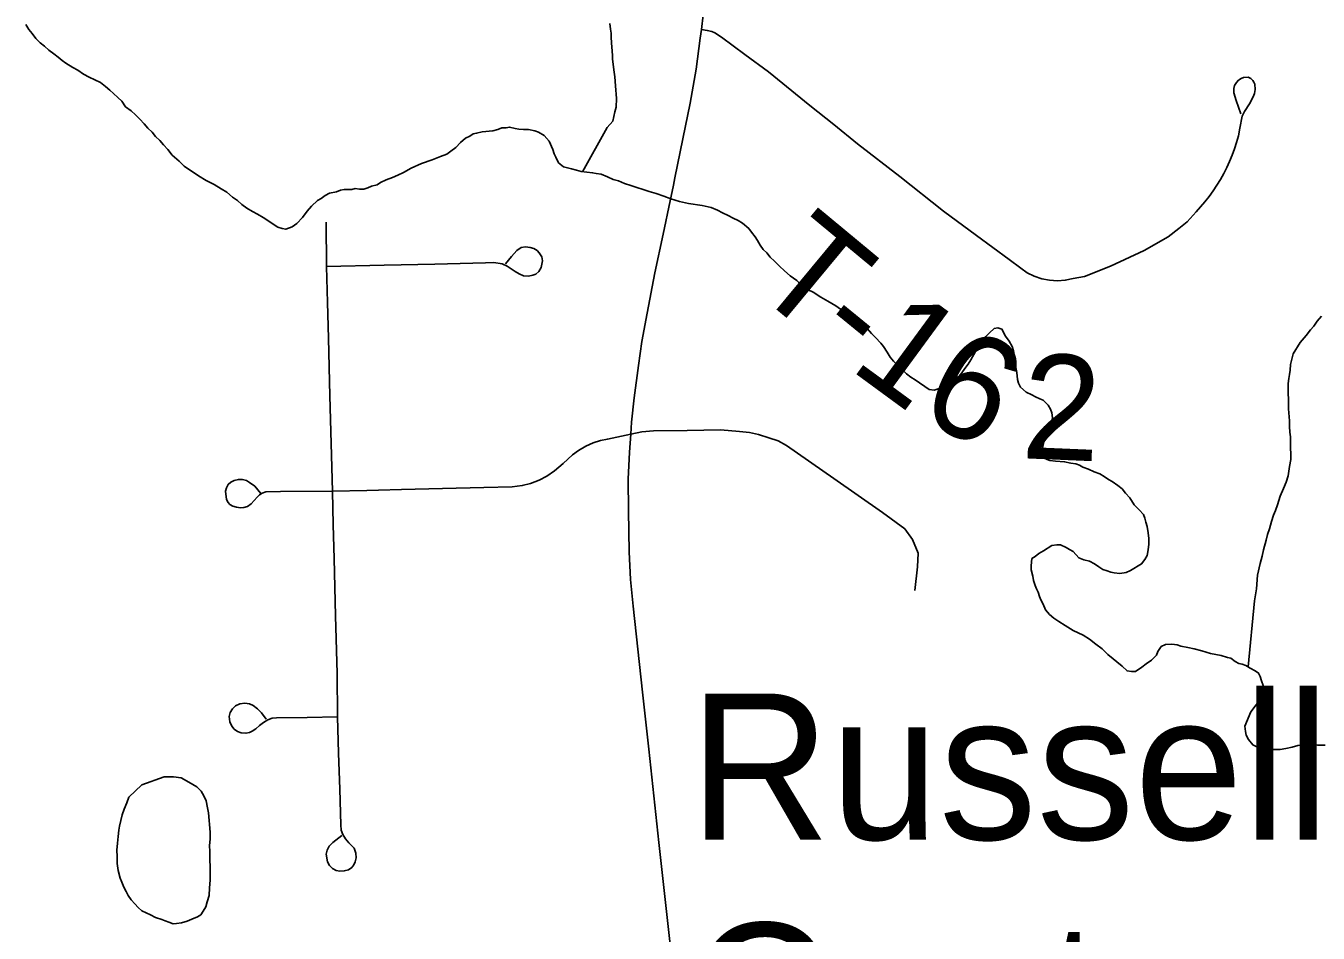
# Model space of a CAD drawing. Extents: x 103424 to 290657, y 38711 to 110967.
# Drawn here: x 214246.6075 to 214246.9568, y 40210.0779 to 40210.3232 of the extents above; entities that cross this region are included whole.
import ezdxf

# ---------------------------------------------------------------- set-up
doc = ezdxf.new("R2010")
doc.units = 0
for name, color, linetype in [('GM_X_Minor_Lake', 7, 'Continuous'), ('GM_X_Minor_River', 7, 'Continuous'), ('GM_X_State_Route', 7, 'Continuous'), ('GM_X_Township_Road', 7, 'Continuous'), ('GM_X_Township_Road_Text', 7, 'Continuous'), ('GM_X_Unincorporated_Text', 7, 'Continuous')]:
    doc.layers.add(name, color=color, linetype=linetype)

msp = doc.modelspace()

# ---------------------------------------------------------------- linework, layer by layer
at = {"layer": 'GM_X_Minor_Lake'}
for points in [[(214246.64495, 40210.12014), (214246.63892, 40210.11795), (214246.63536, 40210.11466), (214246.63482, 40210.11313), (214246.63409, 40210.11141), (214246.63354, 40210.10988), (214246.63319, 40210.10835), (214246.63283, 40210.10682), (214246.63266, 40210.10568), (214246.6325, 40210.10397), (214246.63234, 40210.10225), (214246.63218, 40210.10035), (214246.63221, 40210.09864), (214246.63224, 40210.09674), (214246.63247, 40210.09484), (214246.63307, 40210.09276), (214246.63347, 40210.09162), (214246.63406, 40210.0903), (214246.63465, 40210.08917), (214246.63524, 40210.08804), (214246.63602, 40210.08691), (214246.63699, 40210.08579), (214246.63795, 40210.08485), (214246.63892, 40210.08392), (214246.64006, 40210.08337), (214246.64121, 40210.08282), (214246.64256, 40210.08208), (214246.64427, 40210.08153), (214246.64523, 40210.08117), (214246.64619, 40210.08081), (214246.64733, 40210.08044), (214246.64828, 40210.08046), (214246.64961, 40210.08067), (214246.65112, 40210.08108), (214246.65244, 40210.08167), (214246.65395, 40210.08226), (214246.65489, 40210.08285), (214246.65544, 40210.08381), (214246.65618, 40210.08496), (214246.65654, 40210.0863), (214246.65708, 40210.08802), (214246.65723, 40210.09011), (214246.65739, 40210.09221), (214246.65735, 40210.0943), (214246.65733, 40210.09601), (214246.6573, 40210.09753), (214246.65728, 40210.09886), (214246.65726, 40210.1), (214246.65723, 40210.10152), (214246.65739, 40210.10342), (214246.65736, 40210.10514), (214246.65689, 40210.11045), (214246.65668, 40210.11178), (214246.65627, 40210.11367), (214246.65568, 40210.115), (214246.6549, 40210.11631), (214246.65374, 40210.11743), (214246.65163, 40210.11873), (214246.64952, 40210.11984), (214246.64742, 40210.12018), (214246.6461, 40210.12016), (214246.64495, 40210.12014)], [(214246.64495, 40210.12014), (214246.63892, 40210.11795), (214246.63536, 40210.11466), (214246.63482, 40210.11313), (214246.63409, 40210.11141), (214246.63354, 40210.10988), (214246.63319, 40210.10835), (214246.63283, 40210.10682), (214246.63266, 40210.10568), (214246.6325, 40210.10397), (214246.63234, 40210.10225), (214246.63218, 40210.10035), (214246.63221, 40210.09864), (214246.63224, 40210.09674), (214246.63247, 40210.09484), (214246.63307, 40210.09276), (214246.63347, 40210.09162), (214246.63406, 40210.0903), (214246.63465, 40210.08917), (214246.63524, 40210.08804), (214246.63602, 40210.08691), (214246.63699, 40210.08579), (214246.63795, 40210.08485), (214246.63892, 40210.08392), (214246.64006, 40210.08337), (214246.64121, 40210.08282), (214246.64256, 40210.08208), (214246.64427, 40210.08153), (214246.64523, 40210.08117), (214246.64619, 40210.08081), (214246.64733, 40210.08044)], [(214246.64733, 40210.08044), (214246.64828, 40210.08046), (214246.64961, 40210.08067), (214246.65112, 40210.08108), (214246.65244, 40210.08167), (214246.65395, 40210.08226), (214246.65489, 40210.08285), (214246.65544, 40210.08381), (214246.65618, 40210.08496), (214246.65654, 40210.0863), (214246.65708, 40210.08802), (214246.65723, 40210.09011), (214246.65739, 40210.09221), (214246.65735, 40210.0943), (214246.65733, 40210.09601), (214246.6573, 40210.09753), (214246.65728, 40210.09886), (214246.65726, 40210.1), (214246.65723, 40210.10152), (214246.65739, 40210.10342), (214246.65736, 40210.10514), (214246.65689, 40210.11045), (214246.65668, 40210.11178), (214246.65627, 40210.11367), (214246.65568, 40210.115), (214246.6549, 40210.11631), (214246.65374, 40210.11743), (214246.65163, 40210.11873), (214246.64952, 40210.11984), (214246.64742, 40210.12018), (214246.6461, 40210.12016), (214246.64495, 40210.12014)]]:
    msp.add_lwpolyline(points, dxfattribs=at)
at = {"layer": 'GM_X_Minor_River'}
for points in [[(214246.60755, 40210.32353), (214246.60833, 40210.32222), (214246.6093, 40210.32109), (214246.61027, 40210.31978), (214246.61143, 40210.31865), (214246.61258, 40210.31772), (214246.61374, 40210.3166), (214246.61509, 40210.31567), (214246.61624, 40210.31474), (214246.6174, 40210.31381), (214246.61836, 40210.31307), (214246.62028, 40210.31196), (214246.62162, 40210.31122), (214246.62316, 40210.3101), (214246.62469, 40210.30937), (214246.62622, 40210.30863), (214246.62775, 40210.3079), (214246.6291, 40210.30678), (214246.63026, 40210.30585), (214246.63122, 40210.30491), (214246.63238, 40210.30379), (214246.63353, 40210.30286), (214246.63451, 40210.30135), (214246.63605, 40210.30024), (214246.63721, 40210.29912), (214246.63836, 40210.29799), (214246.63953, 40210.29668), (214246.64049, 40210.29556), (214246.64165, 40210.29443), (214246.64262, 40210.29331), (214246.64378, 40210.29219), (214246.64475, 40210.29106), (214246.64591, 40210.28975), (214246.64707, 40210.28825), (214246.649, 40210.28657), (214246.65035, 40210.28526), (214246.65419, 40210.28266), (214246.6563, 40210.28137), (214246.65841, 40210.28026), (214246.66033, 40210.27915), (214246.66186, 40210.27823), (214246.66341, 40210.27692), (214246.66475, 40210.27599), (214246.66591, 40210.27487), (214246.66725, 40210.27394), (214246.66879, 40210.27302), (214246.67013, 40210.27228), (214246.67167, 40210.27135), (214246.6757, 40210.26876), (214246.67684, 40210.2684), (214246.67779, 40210.26822), (214246.67949, 40210.26882), (214246.68081, 40210.26979), (214246.6823, 40210.27134), (214246.6836, 40210.27307), (214246.68472, 40210.27442), (214246.6864, 40210.27597), (214246.68734, 40210.27655), (214246.68847, 40210.27733), (214246.6896, 40210.27792), (214246.69149, 40210.27833), (214246.69262, 40210.27873), (214246.69357, 40210.27894), (214246.69452, 40210.27895), (214246.69566, 40210.27897), (214246.6966, 40210.27918), (214246.69774, 40210.27901), (214246.69888, 40210.27903), (214246.70002, 40210.27942), (214246.70096, 40210.27982), (214246.70247, 40210.28023), (214246.70341, 40210.28081), (214246.70492, 40210.2816), (214246.70662, 40210.28219), (214246.70813, 40210.28279), (214246.70963, 40210.28357), (214246.7117, 40210.28475), (214246.71453, 40210.28594), (214246.71736, 40210.28693), (214246.71962, 40210.28792), (214246.72132, 40210.28852), (214246.72245, 40210.2893), (214246.72376, 40210.29027)], [(214246.75797, 40210.28376), (214246.76469, 40210.2957), (214246.76618, 40210.29743), (214246.76671, 40210.29991), (214246.76707, 40210.30125), (214246.76722, 40210.30353), (214246.76697, 40210.30695), (214246.76674, 40210.30942), (214246.76652, 40210.31132), (214246.76631, 40210.31284), (214246.76609, 40210.31416), (214246.76608, 40210.31511), (214246.76606, 40210.31644), (214246.76583, 40210.31853), (214246.7658, 40210.32024), (214246.76579, 40210.32119), (214246.76558, 40210.32233), (214246.76536, 40210.32385)], [(214246.72376, 40210.29027), (214246.72507, 40210.29162), (214246.72638, 40210.29279), (214246.72751, 40210.29337), (214246.72845, 40210.29396), (214246.7294, 40210.29417), (214246.73091, 40210.29457), (214246.73375, 40210.29481), (214246.73508, 40210.29521), (214246.73621, 40210.29561), (214246.73735, 40210.29563), (214246.73829, 40210.29583), (214246.73982, 40210.29548), (214246.74077, 40210.2953), (214246.7421, 40210.29514), (214246.74343, 40210.29516), (214246.74515, 40210.29481), (214246.7461, 40210.29444), (214246.74764, 40210.29352), (214246.74899, 40210.29202), (214246.74998, 40210.28975), (214246.75038, 40210.28862), (214246.75078, 40210.28767), (214246.75156, 40210.28617), (214246.75291, 40210.28505), (214246.75501, 40210.28451), (214246.75634, 40210.28415), (214246.75768, 40210.2838), (214246.7592, 40210.28363), (214246.76072, 40210.28346), (214246.76167, 40210.28329), (214246.76301, 40210.28312), (214246.76473, 40210.28239), (214246.76626, 40210.28165), (214246.76778, 40210.2813), (214246.76932, 40210.28056), (214246.77103, 40210.28002), (214246.776, 40210.27839), (214246.77791, 40210.27785), (214246.78001, 40210.27713), (214246.78192, 40210.2764), (214246.78421, 40210.27567), (214246.78669, 40210.27515), (214246.79031, 40210.27463), (214246.79278, 40210.2741), (214246.79451, 40210.27337), (214246.79585, 40210.27263), (214246.79738, 40210.2719), (214246.79872, 40210.27116), (214246.80006, 40210.27061), (214246.80121, 40210.26987), (214246.80294, 40210.26838), (214246.80372, 40210.26744), (214246.80469, 40210.26612), (214246.80528, 40210.26518), (214246.80606, 40210.26387), (214246.80684, 40210.26274), (214246.8078, 40210.2618), (214246.80877, 40210.26068), (214246.80993, 40210.25956), (214246.81128, 40210.25825), (214246.81263, 40210.25694), (214246.81417, 40210.25563), (214246.8159, 40210.25433), (214246.81765, 40210.25246), (214246.82033, 40210.25117), (214246.82244, 40210.24988), (214246.82435, 40210.24877), (214246.82646, 40210.24747), (214246.82838, 40210.24617), (214246.83031, 40210.24487), (214246.83204, 40210.24357), (214246.83358, 40210.24245), (214246.83492, 40210.24134), (214246.83608, 40210.24002), (214246.83724, 40210.2389), (214246.8386, 40210.2374), (214246.83937, 40210.23646), (214246.84035, 40210.23496), (214246.84113, 40210.23364), (214246.8421, 40210.23252), (214246.84326, 40210.2314), (214246.84442, 40210.23027), (214246.84557, 40210.22915), (214246.84673, 40210.22822), (214246.84788, 40210.22748), (214246.85172, 40210.22488), (214246.85305, 40210.22471), (214246.85438, 40210.22511), (214246.85607, 40210.2259), (214246.85758, 40210.22669), (214246.85889, 40210.22766), (214246.85983, 40210.22844), (214246.86057, 40210.2294), (214246.86131, 40210.23055), (214246.86224, 40210.23171), (214246.86298, 40210.23286), (214246.86427, 40210.23516), (214246.86575, 40210.23766), (214246.86705, 40210.2392), (214246.86799, 40210.24017)], [(214246.9379, 40210.14985), (214246.93966, 40210.16777), (214246.94017, 40210.17101), (214246.94049, 40210.17463), (214246.9412, 40210.17787), (214246.94174, 40210.17978), (214246.94209, 40210.1815), (214246.9428, 40210.18417), (214246.94316, 40210.1857), (214246.9437, 40210.18723), (214246.94424, 40210.18914), (214246.94478, 40210.19086), (214246.94533, 40210.1922), (214246.94587, 40210.19373), (214246.94659, 40210.19602), (214246.94751, 40210.19813), (214246.94824, 40210.19985), (214246.94878, 40210.20157), (214246.94911, 40210.20405), (214246.94946, 40210.20595), (214246.94944, 40210.20748), (214246.94941, 40210.209), (214246.94938, 40210.21071), (214246.94936, 40210.21204), (214246.94915, 40210.21336), (214246.94912, 40210.21488), (214246.9491, 40210.21641), (214246.94885, 40210.21963), (214246.94881, 40210.2221), (214246.94878, 40210.224), (214246.94876, 40210.22553), (214246.94874, 40210.22648), (214246.94891, 40210.22781), (214246.94908, 40210.22895), (214246.94925, 40210.2301), (214246.94941, 40210.23162), (214246.95012, 40210.23448), (214246.95197, 40210.23756), (214246.95365, 40210.23948), (214246.95476, 40210.24102), (214246.9557, 40210.24199), (214246.95662, 40210.24334), (214246.95774, 40210.24469)], [(214246.86799, 40210.24017), (214246.8693, 40210.24133), (214246.87024, 40210.24154), (214246.87139, 40210.24117), (214246.87237, 40210.23929), (214246.87334, 40210.23797), (214246.87413, 40210.23647), (214246.87453, 40210.23533), (214246.87474, 40210.23382), (214246.87496, 40210.23211), (214246.87517, 40210.23078), (214246.87538, 40210.22945), (214246.87561, 40210.22755), (214246.87581, 40210.22661), (214246.8764, 40210.22548), (214246.87794, 40210.22417), (214246.87947, 40210.22344), (214246.88043, 40210.22288), (214246.88158, 40210.22233), (214246.88254, 40210.22196), (214246.88389, 40210.22066), (214246.88448, 40210.21952), (214246.88487, 40210.21858), (214246.88508, 40210.21725), (214246.8842, 40210.21363), (214246.88346, 40210.21228), (214246.88272, 40210.21075), (214246.88237, 40210.20903), (214246.8826, 40210.20714), (214246.88337, 40210.20601), (214246.88433, 40210.20564), (214246.88585, 40210.20548), (214246.88832, 40210.20533), (214246.89004, 40210.20498), (214246.89137, 40210.20481), (214246.89233, 40210.20444), (214246.89328, 40210.20389), (214246.89481, 40210.20334), (214246.89634, 40210.20261), (214246.89787, 40210.20206), (214246.89902, 40210.20132), (214246.90018, 40210.20058), (214246.90114, 40210.20003), (214246.90267, 40210.19891), (214246.90383, 40210.19798), (214246.9048, 40210.19685), (214246.90596, 40210.19554), (214246.90713, 40210.19366), (214246.90848, 40210.19235), (214246.90964, 40210.19104), (214246.91004, 40210.19009), (214246.91025, 40210.18896), (214246.91065, 40210.18782), (214246.91086, 40210.18612), (214246.91108, 40210.1846), (214246.91111, 40210.18308), (214246.91094, 40210.18155), (214246.91059, 40210.18003), (214246.91004, 40210.17888), (214246.90911, 40210.17772), (214246.9061, 40210.17596), (214246.90497, 40210.17537), (214246.90326, 40210.17515), (214246.90174, 40210.17532), (214246.90079, 40210.17549), (214246.89983, 40210.17586), (214246.89869, 40210.17622), (214246.89753, 40210.17696), (214246.89638, 40210.1777), (214246.89504, 40210.17844), (214246.89352, 40210.1788), (214246.89218, 40210.17934), (214246.89063, 40210.18103), (214246.88967, 40210.18159), (214246.88871, 40210.18214), (214246.88718, 40210.18287), (214246.88623, 40210.18286), (214246.8849, 40210.18265), (214246.88265, 40210.18128), (214246.88133, 40210.1805), (214246.8804, 40210.17972), (214246.87946, 40210.17914), (214246.8793, 40210.17723), (214246.87932, 40210.17609), (214246.87973, 40210.17439), (214246.87994, 40210.17325), (214246.88034, 40210.17192), (214246.88073, 40210.17098), (214246.88113, 40210.17004), (214246.88153, 40210.1689), (214246.88192, 40210.16796), (214246.88251, 40210.16683), (214246.88311, 40210.16532), (214246.88427, 40210.164), (214246.88542, 40210.16307), (214246.88677, 40210.16214), (214246.8885, 40210.16103), (214246.89061, 40210.15974), (214246.89329, 40210.15845), (214246.89501, 40210.15734), (214246.89675, 40210.15603)], [(214246.89675, 40210.15603), (214246.89848, 40210.15473), (214246.90002, 40210.15324), (214246.90387, 40210.15007), (214246.90522, 40210.14876), (214246.90637, 40210.14859), (214246.90751, 40210.14861), (214246.9092, 40210.14977), (214246.91032, 40210.15074), (214246.91182, 40210.15172), (214246.91313, 40210.15307), (214246.91349, 40210.15403), (214246.91442, 40210.15537), (214246.91555, 40210.15596), (214246.91726, 40210.15599), (214246.91878, 40210.15583), (214246.91973, 40210.15546), (214246.92164, 40210.15511), (214246.92335, 40210.15476), (214246.92545, 40210.15423), (214246.92774, 40210.1535), (214246.9306, 40210.15298), (214246.93232, 40210.15244), (214246.93327, 40210.15226), (214246.93443, 40210.15133), (214246.93539, 40210.15078), (214246.93634, 40210.1506), (214246.93729, 40210.15024), (214246.93845, 40210.1495), (214246.93979, 40210.14876), (214246.94075, 40210.1482), (214246.94114, 40210.14726), (214246.94154, 40210.14612), (214246.94194, 40210.1448), (214246.94234, 40210.14385), (214246.94199, 40210.14214), (214246.94087, 40210.1406), (214246.94013, 40210.13964), (214246.93864, 40210.13771), (214246.937, 40210.13388), (214246.93721, 40210.13236), (214246.93742, 40210.13142), (214246.93801, 40210.13028), (214246.93917, 40210.12878), (214246.94128, 40210.12768), (214246.9428, 40210.12751), (214246.94508, 40210.12755), (214246.9466, 40210.12757), (214246.94811, 40210.12779), (214246.94982, 40210.1282), (214246.95133, 40210.1286), (214246.95304, 40210.12882), (214246.95474, 40210.12885), (214246.95665, 40210.12869), (214246.95874, 40210.12872)]]:
    msp.add_lwpolyline(points, dxfattribs=at)
at = {"layer": 'GM_X_State_Route'}
for points in [[(214246.78298, 40210.28215), (214246.78516, 40210.29264), (214246.78712, 40210.30234), (214246.78869, 40210.31149), (214246.78983, 40210.31986), (214246.79018, 40210.32226), (214246.79062, 40210.32622)], [(214246.78204, 40210.07152), (214246.78036, 40210.08697), (214246.77868, 40210.10241), (214246.77731, 40210.11499), (214246.77593, 40210.12758), (214246.77425, 40210.14302), (214246.77297, 40210.15465), (214246.7717, 40210.16628), (214246.77095, 40210.17348), (214246.77061, 40210.18102), (214246.77041, 40210.19204), (214246.77032, 40210.20059), (214246.77074, 40210.20791), (214246.77106, 40210.21277), (214246.77128, 40210.216), (214246.772, 40210.22262), (214246.77317, 40210.23137), (214246.77408, 40210.23782), (214246.77549, 40210.24555), (214246.77758, 40210.25639), (214246.77978, 40210.26688), (214246.78166, 40210.27587), (214246.78256, 40210.28015), (214246.78298, 40210.28215)]]:
    msp.add_lwpolyline(points, dxfattribs=at)
at = {"layer": 'GM_X_Township_Road'}
for points in [[(214246.79018, 40210.32226), (214246.79172, 40210.32198), (214246.79293, 40210.32167), (214246.7938, 40210.32127), (214246.7956, 40210.3201), (214246.80192, 40210.31543), (214246.80825, 40210.31076), (214246.81948, 40210.3017), (214246.82592, 40210.2965), (214246.83236, 40210.29131), (214246.84379, 40210.28247), (214246.85561, 40210.27305), (214246.86447, 40210.26656), (214246.87332, 40210.26007), (214246.87645, 40210.25765), (214246.8782, 40210.25645), (214246.88012, 40210.2555), (214246.88213, 40210.25481), (214246.88424, 40210.2544), (214246.88637, 40210.25427), (214246.8885, 40210.25443), (214246.89059, 40210.25486), (214246.89373, 40210.25546), (214246.90075, 40210.25825), (214246.90981, 40210.26248), (214246.9163, 40210.26618), (214246.91922, 40210.26842), (214246.92143, 40210.27025), (214246.92383, 40210.27293), (214246.92506, 40210.27427), (214246.92625, 40210.27566), (214246.92739, 40210.27709), (214246.92845, 40210.27857), (214246.92947, 40210.28009), (214246.93045, 40210.28165), (214246.93132, 40210.28324), (214246.93215, 40210.28487), (214246.93291, 40210.28654), (214246.93362, 40210.28822), (214246.93424, 40210.28994), (214246.93481, 40210.29168), (214246.93531, 40210.29344), (214246.93572, 40210.29555), (214246.93635, 40210.29882), (214246.9369, 40210.30006), (214246.93826, 40210.3021), (214246.9393, 40210.304), (214246.93962, 40210.30495), (214246.93983, 40210.30598), (214246.93969, 40210.30744), (214246.93945, 40210.30794), (214246.93917, 40210.30845), (214246.93862, 40210.30901), (214246.93793, 40210.30932), (214246.93671, 40210.30928), (214246.93603, 40210.30896), (214246.93532, 40210.30856), (214246.93482, 40210.30789), (214246.93427, 40210.30703), (214246.93403, 40210.30629), (214246.93408, 40210.30506), (214246.93471, 40210.30298), (214246.93599, 40210.29945)], [(214246.693, 40210.10432), (214246.69051, 40210.1024), (214246.68952, 40210.10141), (214246.68896, 40210.10035), (214246.68871, 40210.09926), (214246.68905, 40210.09719), (214246.68964, 40210.0962), (214246.69045, 40210.09538), (214246.69145, 40210.09485), (214246.69246, 40210.09465), (214246.69359, 40210.09472), (214246.69478, 40210.09499), (214246.69565, 40210.09563), (214246.6962, 40210.09639), (214246.69654, 40210.09712), (214246.6968, 40210.09826), (214246.69674, 40210.09953), (214246.69627, 40210.10087), (214246.69489, 40210.10232), (214246.69398, 40210.10338), (214246.69327, 40210.10455), (214246.69281, 40210.10568), (214246.69268, 40210.10716), (214246.69239, 40210.11683), (214246.6921, 40210.1265), (214246.69181, 40210.13633), (214246.69166, 40210.14812), (214246.69126, 40210.16364), (214246.69087, 40210.17917), (214246.69064, 40210.18828), (214246.69041, 40210.19739), (214246.69005, 40210.21029), (214246.68969, 40210.2232), (214246.68931, 40210.23872), (214246.68907, 40210.24841), (214246.68883, 40210.25809), (214246.68869, 40210.27016)], [(214246.68883, 40210.25809), (214246.70436, 40210.25847), (214246.71805, 40210.2588), (214246.73175, 40210.25913), (214246.73408, 40210.25919), (214246.73629, 40210.25889), (214246.73768, 40210.25821), (214246.7398, 40210.2568), (214246.74092, 40210.25613), (214246.74206, 40210.25562), (214246.74338, 40210.2555), (214246.74457, 40210.25575), (214246.74538, 40210.25609), (214246.74624, 40210.2568), (214246.74686, 40210.25787), (214246.74716, 40210.25966), (214246.74703, 40210.26072), (214246.7463, 40210.26186), (214246.74572, 40210.2625), (214246.74482, 40210.26301), (214246.74389, 40210.26331), (214246.74262, 40210.26348), (214246.74145, 40210.26327), (214246.74028, 40210.2625), (214246.73879, 40210.26083), (214246.73721, 40210.25883)], [(214246.70283, 40210.19767), (214246.70904, 40210.19782), (214246.72019, 40210.19809), (214246.73134, 40210.19835), (214246.73899, 40210.19853), (214246.74171, 40210.19891), (214246.74393, 40210.19945), (214246.74632, 40210.20033), (214246.74837, 40210.20142), (214246.75043, 40210.20285), (214246.75281, 40210.20486), (214246.75532, 40210.2072), (214246.75696, 40210.20842), (214246.75889, 40210.20959), (214246.76085, 40210.21047), (214246.76291, 40210.21106), (214246.76475, 40210.21147), (214246.77106, 40210.21277)], [(214246.77106, 40210.21277), (214246.77402, 40210.21339), (214246.77723, 40210.2137), (214246.78626, 40210.21382), (214246.79528, 40210.21395), (214246.80048, 40210.21353), (214246.80312, 40210.21323), (214246.80555, 40210.21273), (214246.8084, 40210.21181), (214246.8109, 40210.21096), (214246.81317, 40210.20969), (214246.82592, 40210.20081), (214246.83249, 40210.19624), (214246.83905, 40210.19166), (214246.84513, 40210.18718), (214246.84722, 40210.18433), (214246.84877, 40210.18065), (214246.84856, 40210.17692), (214246.84784, 40210.17052)], [(214246.67105, 40210.19678), (214246.66942, 40210.1987), (214246.66798, 40210.19976), (214246.66722, 40210.20027), (214246.66607, 40210.20053), (214246.66501, 40210.20057), (214246.66387, 40210.2003), (214246.66298, 40210.19985), (214246.66226, 40210.19919), (214246.66179, 40210.1983), (214246.66151, 40210.19742), (214246.66178, 40210.19513), (214246.66221, 40210.19433), (214246.66272, 40210.19382), (214246.66354, 40210.19332), (214246.66448, 40210.19304), (214246.66559, 40210.19287), (214246.6665, 40210.19295), (214246.66744, 40210.19326), (214246.66845, 40210.19395), (214246.67006, 40210.19573), (214246.67074, 40210.19642), (214246.67142, 40210.19688), (214246.67237, 40210.19723), (214246.67637, 40210.19732), (214246.69041, 40210.19739), (214246.69973, 40210.1976), (214246.70283, 40210.19767)], [(214246.67251, 40210.13574), (214246.67122, 40210.13748), (214246.67013, 40210.13857), (214246.66899, 40210.1394), (214246.66797, 40210.13985), (214246.66677, 40210.14006), (214246.6654, 40210.13992), (214246.66423, 40210.13936), (214246.6634, 40210.13853), (214246.66279, 40210.13758), (214246.66249, 40210.13648), (214246.66269, 40210.13502), (214246.66319, 40210.13381), (214246.66384, 40210.13304), (214246.66475, 40210.13239), (214246.66571, 40210.132), (214246.66702, 40210.13194), (214246.66803, 40210.13213), (214246.66874, 40210.1325), (214246.66974, 40210.13315), (214246.67069, 40210.13403), (214246.67177, 40210.13484), (214246.67294, 40210.13554), (214246.67415, 40210.13598), (214246.67532, 40210.13613), (214246.68357, 40210.13623), (214246.69181, 40210.13633)]]:
    msp.add_lwpolyline(points, dxfattribs=at)

# ---------------------------------------------------------------- texts
at = {"layer": 'GM_X_Township_Road_Text'}
for s, rotation, p in [('T', 320.3228, (214246.80286, 40210.25277)), ('-', 320.7687, (214246.8194, 40210.23905)), ('1', 323.7415, (214246.82971, 40210.23069)), ('6', 332.6151, (214246.8479, 40210.21781)), ('2', 357.5878, (214246.87638, 40210.20631))]:
    msp.add_text(s, height=0.02841, rotation=rotation, dxfattribs=at).set_placement(p)
at = {"layer": 'GM_X_Unincorporated_Text'}
for s, p in [('Russell', (214246.78687, 40210.10318)), ('Center', (214246.78687, 40210.0411))]:
    msp.add_text(s, height=0.039489, rotation=0, dxfattribs=at).set_placement(p)

doc.saveas('drawing.dxf')
